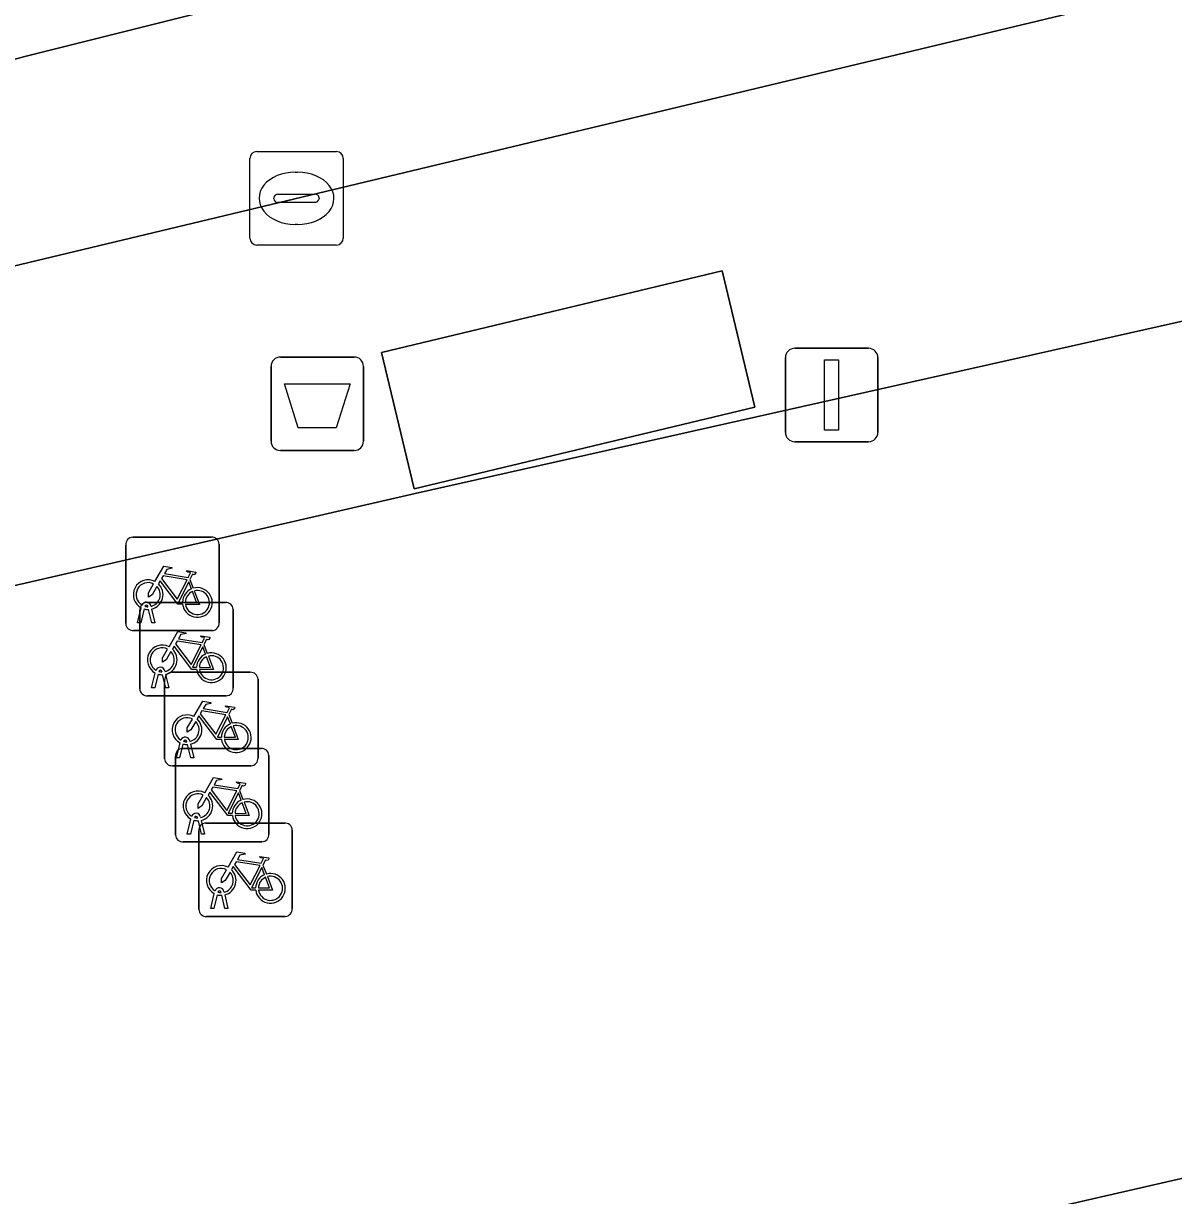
# Model space of a CAD drawing. Extents: x 158455 to 159797, y 387218 to 388672.
# Drawn here: x 159425.17 to 159437.48, y 388182.59 to 388195.13 of the extents above; entities that cross this region are included whole.
import ezdxf

# ---------------------------------------------------------------- set-up
doc = ezdxf.new("R2010")
doc.units = 0
for name, color, linetype in [('IMGEO_Afvalbak', 7, 'Continuous'), ('IMGEO_Erf', 7, 'Continuous'), ('IMGEO_Fietsenrek', 7, 'Continuous'), ('IMGEO_Kolk', 7, 'Continuous'), ('IMGEO_Lichtmast', 7, 'Continuous'), ('IMGEO_Rijbaan_lokaal_gesloten', 7, 'Continuous'), ('IMGEO_Rijbaan_lokaal_open', 7, 'Continuous'), ('IMGEO_Voetpad_gesloten', 7, 'Continuous'), ('IMGEO_Voetpad_open', 7, 'Continuous')]:
    doc.layers.add(name, color=color, linetype=linetype)

msp = doc.modelspace()

# ---------------------------------------------------------------- linework, layer by layer
at = {"layer": 'IMGEO_Afvalbak'}
for p, q in [((159427.919, 388191.563), (159428.709, 388191.563)), ((159428.709, 388191.563), (159427.919, 388191.563)), ((159427.819, 388190.663), (159427.819, 388191.463)), ((159427.819, 388191.463), (159427.819, 388190.663)), ((159428.809, 388191.463), (159428.809, 388190.663)), ((159428.809, 388190.663), (159428.809, 388191.463)), ((159428.709, 388190.563), (159427.919, 388190.563)), ((159427.919, 388190.563), (159428.709, 388190.563))]:
    msp.add_line(p, q, dxfattribs=at)
msp.add_lwpolyline([(159427.962, 388191.277), (159428.666, 388191.277), (159428.517, 388190.807), (159428.111, 388190.807), (159427.962, 388191.277)], dxfattribs=at)
for centre, start, end in [((159427.919, 388191.463), 90, 180), ((159427.919, 388191.463), 90, 180), ((159428.709, 388191.463), 0, 90), ((159428.709, 388191.463), 360, 90), ((159427.919, 388190.663), 180, 270), ((159427.919, 388190.663), 180, 270), ((159428.709, 388190.663), 270, 0), ((159428.709, 388190.663), 270, 0)]:
    msp.add_arc(centre, 0.1, start, end, dxfattribs=at)
at = {"layer": 'IMGEO_Erf'}
msp.add_lwpolyline([(159456.291, 388187.063), (159413.81, 388177.328)], dxfattribs=at)
at = {"layer": 'IMGEO_Fietsenrek'}
for p, q in [((159426.264, 388188.71), (159426.264, 388189.551)), ((159426.264, 388189.551), (159426.264, 388188.71)), ((159426.339, 388189.635), (159427.18, 388189.635)), ((159427.18, 388189.635), (159426.339, 388189.635)), ((159427.264, 388189.56), (159427.264, 388188.719)), ((159427.264, 388188.719), (159427.264, 388189.56)), ((159426.951, 388189.184), (159426.987, 388189.089)), ((159426.489, 388188.937), (159427.33, 388188.937)), ((159427.33, 388188.937), (159426.489, 388188.937)), ((159426.391, 388188.719), (159426.43, 388188.879)), ((159426.414, 388188.012), (159426.414, 388188.853)), ((159426.414, 388188.853), (159426.414, 388188.012)), ((159426.46, 388188.867), (159426.425, 388188.719)), ((159426.502, 388188.891), (159426.501, 388188.895)), ((159426.543, 388188.719), (159426.509, 388188.861)), ((159426.533, 388188.902), (159426.534, 388188.895)), ((159426.541, 388188.865), (159426.576, 388188.719)), ((159427.414, 388188.862), (159427.414, 388188.021)), ((159427.414, 388188.021), (159427.414, 388188.862)), ((159426.425, 388188.719), (159426.391, 388188.719)), ((159426.576, 388188.719), (159426.543, 388188.719)), ((159427.189, 388188.635), (159426.348, 388188.635)), ((159426.348, 388188.635), (159427.189, 388188.635)), ((159427.101, 388188.486), (159427.137, 388188.391)), ((159426.541, 388188.021), (159426.58, 388188.181)), ((159426.61, 388188.169), (159426.575, 388188.021)), ((159426.652, 388188.193), (159426.651, 388188.197)), ((159426.693, 388188.021), (159426.659, 388188.163)), ((159426.683, 388188.204), (159426.684, 388188.197)), ((159426.691, 388188.167), (159426.726, 388188.021)), ((159426.755, 388188.189), (159427.596, 388188.189)), ((159427.596, 388188.189), (159426.755, 388188.189)), ((159426.68, 388187.264), (159426.68, 388188.105)), ((159426.68, 388188.105), (159426.68, 388187.264)), ((159427.68, 388188.114), (159427.68, 388187.273)), ((159427.68, 388187.273), (159427.68, 388188.114)), ((159427.339, 388187.937), (159426.498, 388187.937)), ((159426.498, 388187.937), (159427.339, 388187.937)), ((159426.575, 388188.021), (159426.541, 388188.021)), ((159426.726, 388188.021), (159426.693, 388188.021)), ((159427.367, 388187.738), (159427.403, 388187.643)), ((159426.807, 388187.273), (159426.846, 388187.433)), ((159426.876, 388187.421), (159426.841, 388187.273)), ((159426.918, 388187.445), (159426.917, 388187.449)), ((159426.959, 388187.273), (159426.925, 388187.415)), ((159426.949, 388187.456), (159426.95, 388187.449)), ((159426.957, 388187.419), (159426.992, 388187.273)), ((159426.796, 388186.449), (159426.796, 388187.29)), ((159426.796, 388187.29), (159426.796, 388186.449)), ((159426.871, 388187.374), (159427.712, 388187.374)), ((159427.712, 388187.374), (159426.871, 388187.374)), ((159427.796, 388187.299), (159427.796, 388186.458)), ((159427.796, 388186.458), (159427.796, 388187.299)), ((159427.605, 388187.189), (159426.764, 388187.189)), ((159426.764, 388187.189), (159427.605, 388187.189)), ((159426.841, 388187.273), (159426.807, 388187.273)), ((159426.992, 388187.273), (159426.959, 388187.273)), ((159427.483, 388186.923), (159427.519, 388186.828)), ((159426.923, 388186.458), (159426.962, 388186.618)), ((159426.992, 388186.606), (159426.957, 388186.458)), ((159427.034, 388186.63), (159427.033, 388186.634)), ((159427.075, 388186.458), (159427.041, 388186.6)), ((159427.065, 388186.641), (159427.066, 388186.634)), ((159427.073, 388186.604), (159427.108, 388186.458)), ((159427.121, 388186.576), (159427.962, 388186.576)), ((159427.962, 388186.576), (159427.121, 388186.576)), ((159426.957, 388186.458), (159426.923, 388186.458)), ((159427.046, 388185.651), (159427.046, 388186.492)), ((159427.046, 388186.492), (159427.046, 388185.651)), ((159427.108, 388186.458), (159427.075, 388186.458)), ((159428.046, 388186.501), (159428.046, 388185.66)), ((159428.046, 388185.66), (159428.046, 388186.501)), ((159427.721, 388186.374), (159426.88, 388186.374)), ((159426.88, 388186.374), (159427.721, 388186.374)), ((159427.733, 388186.125), (159427.769, 388186.03)), ((159427.173, 388185.66), (159427.212, 388185.82)), ((159427.242, 388185.808), (159427.207, 388185.66)), ((159427.284, 388185.832), (159427.283, 388185.836)), ((159427.325, 388185.66), (159427.291, 388185.802)), ((159427.315, 388185.843), (159427.316, 388185.836)), ((159427.323, 388185.806), (159427.358, 388185.66)), ((159427.207, 388185.66), (159427.173, 388185.66)), ((159427.358, 388185.66), (159427.325, 388185.66)), ((159427.971, 388185.576), (159427.13, 388185.576)), ((159427.13, 388185.576), (159427.971, 388185.576))]:
    msp.add_line(p, q, dxfattribs=at)
for points in [[(159426.577, 388189.161), (159426.672, 388189.325), (159426.758, 388189.311), (159426.76, 388189.302), (159426.704, 388189.291), (159426.677, 388189.246), (159426.933, 388189.205)], [(159426.873, 388188.917), (159426.823, 388188.917), (159426.632, 388189.168), (159426.613, 388189.136)], [(159426.92, 388189.18), (159426.663, 388189.221), (159426.646, 388189.192), (159426.813, 388188.972), (159426.92, 388189.18)], [(159426.968, 388189.082), (159426.938, 388189.159), (159426.829, 388188.941), (159426.872, 388188.941)], [(159426.933, 388189.205), (159426.958, 388189.254), (159426.952, 388189.258), (159426.929, 388189.262), (159426.917, 388189.269), (159426.916, 388189.272), (159426.918, 388189.277), (159427.013, 388189.262), (159427.015, 388189.252), (159427.005, 388189.239), (159426.993, 388189.233), (159426.979, 388189.239), (159426.951, 388189.184)], [(159426.598, 388189.109), (159426.546, 388189.019), (159426.506, 388188.994), (159426.507, 388189.041), (159426.562, 388189.135)], [(159426.902, 388188.941), (159427.022, 388188.94), (159426.978, 388189.054)], [(159426.998, 388189.061), (159427.053, 388188.916), (159426.903, 388188.916)], [(159426.727, 388188.463), (159426.822, 388188.627), (159426.908, 388188.613), (159426.91, 388188.604), (159426.854, 388188.593), (159426.827, 388188.548), (159427.083, 388188.507)], [(159427.083, 388188.507), (159427.108, 388188.556), (159427.102, 388188.56), (159427.079, 388188.564), (159427.067, 388188.571), (159427.066, 388188.574), (159427.068, 388188.579), (159427.163, 388188.564), (159427.165, 388188.554), (159427.155, 388188.541), (159427.143, 388188.535), (159427.129, 388188.541), (159427.101, 388188.486)], [(159426.748, 388188.411), (159426.696, 388188.321), (159426.656, 388188.296), (159426.657, 388188.343), (159426.712, 388188.437)], [(159427.023, 388188.219), (159426.973, 388188.219), (159426.782, 388188.47), (159426.763, 388188.438)], [(159427.07, 388188.482), (159426.813, 388188.523), (159426.796, 388188.494), (159426.963, 388188.274), (159427.07, 388188.482)], [(159427.118, 388188.384), (159427.088, 388188.461), (159426.979, 388188.243), (159427.022, 388188.243)], [(159427.052, 388188.243), (159427.172, 388188.242), (159427.128, 388188.356)], [(159427.148, 388188.363), (159427.203, 388188.218), (159427.053, 388188.218)], [(159426.993, 388187.715), (159427.088, 388187.879), (159427.174, 388187.865), (159427.176, 388187.856), (159427.12, 388187.845), (159427.093, 388187.8), (159427.349, 388187.759)], [(159427.349, 388187.759), (159427.374, 388187.808), (159427.368, 388187.812), (159427.345, 388187.816), (159427.333, 388187.823), (159427.332, 388187.826), (159427.334, 388187.831), (159427.429, 388187.816), (159427.431, 388187.806), (159427.421, 388187.793), (159427.409, 388187.787), (159427.395, 388187.793), (159427.367, 388187.738)], [(159427.014, 388187.663), (159426.962, 388187.573), (159426.922, 388187.548), (159426.923, 388187.595), (159426.978, 388187.689)], [(159427.289, 388187.471), (159427.239, 388187.471), (159427.048, 388187.722), (159427.029, 388187.69)], [(159427.336, 388187.734), (159427.079, 388187.775), (159427.062, 388187.746), (159427.229, 388187.526), (159427.336, 388187.734)], [(159427.384, 388187.636), (159427.354, 388187.713), (159427.245, 388187.495), (159427.288, 388187.495)], [(159427.318, 388187.495), (159427.438, 388187.494), (159427.394, 388187.608)], [(159427.414, 388187.615), (159427.469, 388187.47), (159427.319, 388187.47)], [(159427.109, 388186.9), (159427.204, 388187.064), (159427.29, 388187.05), (159427.292, 388187.041), (159427.236, 388187.03), (159427.209, 388186.985), (159427.465, 388186.944)], [(159427.405, 388186.656), (159427.355, 388186.656), (159427.164, 388186.907), (159427.145, 388186.875)], [(159427.452, 388186.919), (159427.195, 388186.96), (159427.178, 388186.931), (159427.345, 388186.711), (159427.452, 388186.919)], [(159427.465, 388186.944), (159427.49, 388186.993), (159427.484, 388186.997), (159427.461, 388187.001), (159427.449, 388187.008), (159427.448, 388187.011), (159427.45, 388187.016), (159427.545, 388187.001), (159427.547, 388186.991), (159427.537, 388186.978), (159427.525, 388186.972), (159427.511, 388186.978), (159427.483, 388186.923)], [(159427.13, 388186.848), (159427.078, 388186.758), (159427.038, 388186.733), (159427.039, 388186.78), (159427.094, 388186.874)], [(159427.5, 388186.821), (159427.47, 388186.898), (159427.361, 388186.68), (159427.404, 388186.68)], [(159427.434, 388186.68), (159427.554, 388186.679), (159427.51, 388186.793)], [(159427.53, 388186.8), (159427.585, 388186.655), (159427.435, 388186.655)], [(159427.359, 388186.102), (159427.454, 388186.266), (159427.54, 388186.252), (159427.542, 388186.243), (159427.486, 388186.232), (159427.459, 388186.187), (159427.715, 388186.146)], [(159427.702, 388186.121), (159427.445, 388186.162), (159427.428, 388186.133), (159427.595, 388185.913), (159427.702, 388186.121)], [(159427.715, 388186.146), (159427.74, 388186.195), (159427.734, 388186.199), (159427.711, 388186.203), (159427.699, 388186.21), (159427.698, 388186.213), (159427.7, 388186.218), (159427.795, 388186.203), (159427.797, 388186.193), (159427.787, 388186.18), (159427.775, 388186.174), (159427.761, 388186.18), (159427.733, 388186.125)], [(159427.38, 388186.05), (159427.328, 388185.96), (159427.288, 388185.935), (159427.289, 388185.982), (159427.344, 388186.076)], [(159427.655, 388185.858), (159427.605, 388185.858), (159427.414, 388186.109), (159427.395, 388186.077)], [(159427.75, 388186.023), (159427.72, 388186.1), (159427.611, 388185.882), (159427.654, 388185.882)], [(159427.684, 388185.882), (159427.804, 388185.881), (159427.76, 388185.995)], [(159427.78, 388186.002), (159427.835, 388185.857), (159427.685, 388185.857)]]:
    msp.add_lwpolyline(points, dxfattribs=at)
for centre, radius, start, end in [((159426.342, 388189.557), 0.0779, 92.4484, 184.2845), ((159426.342, 388189.557), 0.0779, 92.4484, 184.2845), ((159427.186, 388189.557), 0.0779, 2.4484, 94.2845), ((159427.186, 388189.557), 0.0779, 2.4484, 94.2845), ((159426.504, 388189.02), 0.159, 62.6766, 242.1369), ((159426.504, 388189.02), 0.129, 63.3192, 238.903), ((159426.504, 388189.02), 0.129, 283.6043, 43.4302), ((159426.504, 388189.02), 0.159, 283.5766, 46.6042), ((159427.031, 388188.936), 0.159, 113.3408, 178.3217), ((159427.031, 388188.936), 0.159, 187.0065, 105.7708), ((159427.031, 388188.936), 0.129, 113.923, 177.9556), ((159427.031, 388188.936), 0.129, 188.6715, 104.5883), ((159426.492, 388188.859), 0.0779, 92.4484, 184.2845), ((159426.492, 388188.859), 0.0779, 92.4484, 184.2845), ((159426.484, 388188.891), 0.0499, 12.8025, 158.6934), ((159426.484, 388188.891), 0.0174, 12.8025, 163.4502), ((159427.336, 388188.859), 0.0779, 2.4484, 94.2845), ((159427.336, 388188.859), 0.0779, 2.4484, 94.2845), ((159426.504, 388189.02), 0.159, 253.9967, 271.7867), ((159426.504, 388189.02), 0.129, 253.415, 269.0204), ((159426.342, 388188.713), 0.0779, 182.4484, 274.2845), ((159426.342, 388188.713), 0.0779, 182.4484, 274.2845), ((159427.186, 388188.713), 0.0779, 272.4484, 4.2845), ((159427.186, 388188.713), 0.0779, 272.4484, 4.2845), ((159426.654, 388188.322), 0.159, 62.6766, 242.1369), ((159426.654, 388188.322), 0.129, 63.3192, 238.903), ((159426.654, 388188.322), 0.129, 283.6043, 43.4302), ((159426.654, 388188.322), 0.159, 283.5766, 46.6042), ((159427.181, 388188.238), 0.159, 113.3408, 178.3217), ((159427.181, 388188.238), 0.159, 187.0065, 105.7708), ((159427.181, 388188.238), 0.129, 113.923, 177.9556), ((159427.181, 388188.238), 0.129, 188.6715, 104.5883), ((159426.634, 388188.193), 0.0499, 12.8025, 158.6934), ((159426.654, 388188.322), 0.159, 253.9967, 271.7867), ((159426.634, 388188.193), 0.0174, 12.8025, 163.4502), ((159426.654, 388188.322), 0.129, 253.415, 269.0204), ((159426.758, 388188.111), 0.0779, 92.4484, 184.2845), ((159426.758, 388188.111), 0.0779, 92.4484, 184.2845), ((159427.602, 388188.111), 0.0779, 2.4484, 94.2845), ((159427.602, 388188.111), 0.0779, 2.4484, 94.2845), ((159426.492, 388188.015), 0.0779, 182.4484, 274.2845), ((159426.492, 388188.015), 0.0779, 182.4484, 274.2845), ((159427.336, 388188.015), 0.0779, 272.4484, 4.2845), ((159427.336, 388188.015), 0.0779, 272.4484, 4.2845), ((159426.92, 388187.574), 0.159, 62.6766, 242.1369), ((159426.92, 388187.574), 0.129, 63.3192, 238.903), ((159426.92, 388187.574), 0.129, 283.6043, 43.4302), ((159426.92, 388187.574), 0.159, 283.5766, 46.6042), ((159427.447, 388187.49), 0.159, 113.3408, 178.3217), ((159427.447, 388187.49), 0.159, 187.0065, 105.7708), ((159427.447, 388187.49), 0.129, 113.923, 177.9556), ((159427.447, 388187.49), 0.129, 188.6715, 104.5883), ((159426.9, 388187.445), 0.0499, 12.8025, 158.6934), ((159426.92, 388187.574), 0.159, 253.9967, 271.7867), ((159426.9, 388187.445), 0.0174, 12.8025, 163.4502), ((159426.92, 388187.574), 0.129, 253.415, 269.0204), ((159426.874, 388187.296), 0.0779, 92.4484, 184.2845), ((159426.874, 388187.296), 0.0779, 92.4484, 184.2845), ((159427.718, 388187.296), 0.0779, 2.4484, 94.2845), ((159427.718, 388187.296), 0.0779, 2.4484, 94.2845), ((159426.758, 388187.267), 0.0779, 182.4484, 274.2845), ((159426.758, 388187.267), 0.0779, 182.4484, 274.2845), ((159427.602, 388187.267), 0.0779, 272.4484, 4.2845), ((159427.602, 388187.267), 0.0779, 272.4484, 4.2845), ((159427.036, 388186.759), 0.159, 62.6766, 242.1369), ((159427.036, 388186.759), 0.129, 63.3192, 238.903), ((159427.036, 388186.759), 0.129, 283.6043, 43.4302), ((159427.036, 388186.759), 0.159, 283.5766, 46.6042), ((159427.563, 388186.675), 0.159, 113.3408, 178.3217), ((159427.563, 388186.675), 0.159, 187.0065, 105.7708), ((159427.563, 388186.675), 0.129, 113.923, 177.9556), ((159427.563, 388186.675), 0.129, 188.6715, 104.5883), ((159427.016, 388186.63), 0.0499, 12.8025, 158.6934), ((159427.036, 388186.759), 0.159, 253.9967, 271.7867), ((159427.016, 388186.63), 0.0174, 12.8025, 163.4502), ((159427.036, 388186.759), 0.129, 253.415, 269.0204), ((159427.124, 388186.498), 0.0779, 92.4484, 184.2845), ((159427.124, 388186.498), 0.0779, 92.4484, 184.2845), ((159427.968, 388186.498), 0.0779, 2.4484, 94.2845), ((159427.968, 388186.498), 0.0779, 2.4484, 94.2845), ((159426.874, 388186.452), 0.0779, 182.4484, 274.2845), ((159426.874, 388186.452), 0.0779, 182.4484, 274.2845), ((159427.718, 388186.452), 0.0779, 272.4484, 4.2845), ((159427.718, 388186.452), 0.0779, 272.4484, 4.2845), ((159427.286, 388185.961), 0.159, 62.6766, 242.1369), ((159427.286, 388185.961), 0.129, 63.3192, 238.903), ((159427.286, 388185.961), 0.129, 283.6043, 43.4302), ((159427.286, 388185.961), 0.159, 283.5766, 46.6042), ((159427.813, 388185.877), 0.159, 113.3408, 178.3217), ((159427.813, 388185.877), 0.159, 187.0065, 105.7708), ((159427.813, 388185.877), 0.129, 113.923, 177.9556), ((159427.813, 388185.877), 0.129, 188.6715, 104.5883), ((159427.266, 388185.832), 0.0499, 12.8025, 158.6934), ((159427.286, 388185.961), 0.159, 253.9967, 271.7867), ((159427.266, 388185.832), 0.0174, 12.8025, 163.4502), ((159427.286, 388185.961), 0.129, 253.415, 269.0204), ((159427.124, 388185.654), 0.0779, 182.4484, 274.2845), ((159427.124, 388185.654), 0.0779, 182.4484, 274.2845), ((159427.968, 388185.654), 0.0779, 272.4484, 4.2845), ((159427.968, 388185.654), 0.0779, 272.4484, 4.2845)]:
    msp.add_arc(centre, radius, start, end, dxfattribs=at)
at = {"layer": 'IMGEO_Kolk'}
for p, q in [((159427.591, 388192.836), (159427.591, 388193.688)), ((159427.666, 388193.762), (159428.518, 388193.762)), ((159428.592, 388193.688), (159428.592, 388192.836)), ((159428.079, 388193.542), (159428.104, 388193.542)), ((159427.893, 388193.305), (159428.291, 388193.305)), ((159427.85, 388193.256), (159427.85, 388193.268)), ((159428.288, 388193.219), (159427.89, 388193.219)), ((159428.334, 388193.268), (159428.334, 388193.256)), ((159428.102, 388192.982), (159428.077, 388192.982)), ((159428.518, 388192.762), (159427.666, 388192.762))]:
    msp.add_line(p, q, dxfattribs=at)
for points in [[(159427.591, 388192.836), (159427.591, 388193.688)], [(159427.666, 388193.762), (159428.518, 388193.762)], [(159428.592, 388193.688), (159428.592, 388192.836)], [(159428.518, 388192.762), (159427.666, 388192.762)]]:
    msp.add_lwpolyline(points, dxfattribs=at)
for centre, radius, start, end in [((159427.668, 388193.686), 0.0765, 91.552, 178.448), ((159427.668, 388193.686), 0.0765, 91.552, 178.448), ((159428.516, 388193.686), 0.0765, 1.552, 88.448), ((159428.516, 388193.686), 0.0765, 1.552, 88.448), ((159427.89, 388193.265), 0.0403, 85.8775, 175.7526), ((159428.295, 388193.267), 0.0386, 1.7309, 96.639), ((159427.887, 388193.255), 0.0366, 178.938, 274.7102), ((159428.291, 388193.262), 0.043, 264.8664, 352.4533), ((159427.668, 388192.838), 0.0765, 181.552, 268.448), ((159427.668, 388192.838), 0.0765, 181.552, 268.448), ((159428.516, 388192.838), 0.0765, 271.552, 358.448), ((159428.516, 388192.838), 0.0765, 271.552, 358.448)]:
    msp.add_arc(centre, radius, start, end, dxfattribs=at)
for centre, major_axis, ratio, start_param, end_param in [((159428.078, 388193.262), (-0.387, 0.002), 0.722429, 4.712389, 7.853982), ((159428.103, 388193.262), (-0.39, 0.002), 0.717154, 1.570796, 4.712389)]:
    msp.add_ellipse(centre, major_axis=major_axis, ratio=ratio, start_param=start_param, end_param=end_param, dxfattribs=at)
at = {"layer": 'IMGEO_Lichtmast'}
for p, q in [((159433.325, 388190.757), (159433.325, 388191.557)), ((159433.325, 388191.557), (159433.325, 388190.757)), ((159433.425, 388191.657), (159434.215, 388191.657)), ((159434.215, 388191.657), (159433.425, 388191.657)), ((159434.315, 388191.557), (159434.315, 388190.757)), ((159434.315, 388190.757), (159434.315, 388191.557)), ((159434.215, 388190.657), (159433.425, 388190.657)), ((159433.425, 388190.657), (159434.215, 388190.657))]:
    msp.add_line(p, q, dxfattribs=at)
msp.add_lwpolyline([(159433.745, 388191.532), (159433.895, 388191.532), (159433.895, 388190.782), (159433.745, 388190.782), (159433.745, 388191.532)], dxfattribs=at)
for centre, start, end in [((159433.425, 388191.557), 90, 180), ((159433.425, 388191.557), 90, 180), ((159434.215, 388191.557), 0, 90), ((159434.215, 388191.557), 360, 90), ((159433.425, 388190.757), 180, 270), ((159433.425, 388190.757), 180, 270), ((159434.215, 388190.757), 270, 0), ((159434.215, 388190.757), 270, 0)]:
    msp.add_arc(centre, 0.1, start, end, dxfattribs=at)
at = {"layer": 'IMGEO_Rijbaan_lokaal_gesloten'}
for points in [[(159420.999, 388193.638), (159425.182, 388194.781), (159432.266, 388196.553), (159445.157, 388199.592), (159464.662, 388204.03), (159465.134, 388202.012), (159484.571, 388206.391)], [(159424.046, 388192.294), (159442.819, 388196.789), (159444.341, 388197.153), (159461.934, 388201.274), (159463.984, 388201.753), (159465.134, 388202.012), (159464.662, 388204.03), (159445.157, 388199.592), (159432.266, 388196.553), (159425.182, 388194.781), (159420.999, 388193.638), (159413.008, 388191.139), (159408.031, 388189.473), (159402.8, 388187.594), (159402.156, 388187.368), (159402.566, 388185.553), (159405.913, 388186.802), (159408.235, 388187.637)]]:
    msp.add_lwpolyline(points, dxfattribs=at)
at = {"layer": 'IMGEO_Rijbaan_lokaal_open'}
for points in [[(159464.989, 388195.771), (159449.381, 388192.15), (159447.168, 388188.576), (159444.708, 388187.995), (159443.143, 388187.625), (159441.424, 388188.85), (159440.823, 388191.396), (159443.763, 388192.076), (159443.485, 388193.276), (159429.363, 388190.102), (159423.725, 388188.806)], [(159387.6, 388167.487), (159401.092, 388174.48), (159400.894, 388175.34), (159412.541, 388178.09), (159413.81, 388177.328), (159456.291, 388187.063)]]:
    msp.add_lwpolyline(points, dxfattribs=at)
at = {"layer": 'IMGEO_Voetpad_gesloten'}
msp.add_lwpolyline([(159429.002, 388191.612), (159429.351, 388190.153), (159432.998, 388191.026), (159432.649, 388192.485)], close=True, dxfattribs=at)
at = {"layer": 'IMGEO_Voetpad_open'}
for points in [[(159443.485, 388193.276), (159443.34, 388193.904), (159443.394, 388193.919), (159443.447, 388193.935), (159442.819, 388196.789), (159424.046, 388192.294)], [(159421.862, 388191.755), (159422.538, 388189.053), (159423.6, 388189.28), (159423.725, 388188.806), (159429.363, 388190.102), (159443.485, 388193.276)]]:
    msp.add_lwpolyline(points, dxfattribs=at)
msp.add_lwpolyline([(159429.002, 388191.612), (159432.649, 388192.485), (159432.998, 388191.026), (159429.351, 388190.153)], close=True, dxfattribs=at)

doc.saveas('drawing.dxf')
